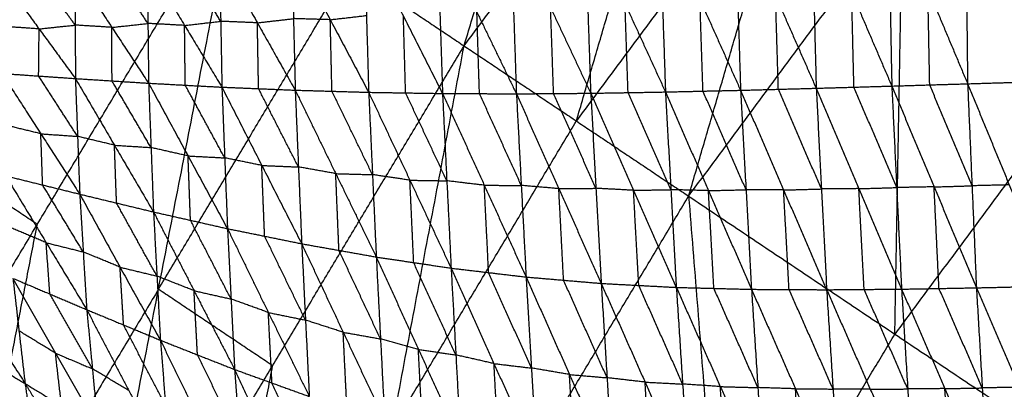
# Model space of a CAD drawing. Header units: millimetres. Extents: x -106 to 110, y -96 to 120.
# Tile 287 of 656: x -78.34 to -66.65, y 57.92 to 62.3. Entities that reach past the tile are written whole.
import ezdxf

# ---------------------------------------------------------------- set-up
doc = ezdxf.new("R2010")
doc.units = ezdxf.units.MM
doc.header["$MEASUREMENT"] = 0
doc.layers.add('Default', color=7, linetype='Continuous', true_color=0x000000)

msp = doc.modelspace()

# ---------------------------------------------------------------- linework, layer by layer
at = {"layer": 'Default'}
for points in [[(-73.066, 61.992, 7.944), (-71.693, 66.576, 8.53), (-70.321, 71.159, 9.117)], [(-73.066, 61.992, 7.944), (-70.433, 65.542, 7.944), (-67.801, 69.091, 7.944)], [(-70.401, 60.211, 6.953), (-69.101, 64.651, 7.449), (-67.801, 69.091, 7.944)], [(-70.401, 60.211, 6.953), (-67.862, 63.634, 6.953), (-65.323, 67.058, 6.953)], [(-71.733, 61.102, 7.449), (-71.083, 63.322, 7.697), (-70.433, 65.542, 7.944)], [(-69.101, 64.651, 7.449), (-70.417, 62.876, 7.449), (-71.733, 61.102, 7.449)], [(-80.485, 55.948, 9.117), (-78.131, 59.876, 9.117), (-75.777, 63.803, 9.117)], [(-77.61, 54.411, 7.944), (-76.693, 59.107, 8.53), (-75.777, 63.803, 9.117)], [(-75.777, 63.803, 9.117), (-74.421, 62.898, 8.53), (-73.066, 61.992, 7.944)], [(-67.118, 63.823, 1.104), (-67.104, 62.683, 0.671), (-67.09, 61.543, 0.237)], [(-67.118, 63.823, 1.104), (-66.655, 62.697, 0.573), (-66.191, 61.57, 0.042)], [(-68.945, 63.736, 1.573), (-68.916, 62.613, 1.128), (-68.887, 61.49, 0.683)], [(-68.945, 63.736, 1.573), (-68.467, 62.626, 1.012), (-67.99, 61.516, 0.45)], [(-68.033, 63.783, 1.331), (-68.012, 62.649, 0.89), (-67.99, 61.516, 0.45)], [(-68.033, 63.783, 1.331), (-67.562, 62.663, 0.784), (-67.09, 61.543, 0.237)], [(-70.749, 63.615, 2.112), (-70.713, 62.53, 1.667), (-70.676, 61.446, 1.221)], [(-70.749, 63.615, 2.112), (-70.267, 62.541, 1.526), (-69.785, 61.466, 0.939)], [(-69.853, 63.681, 1.833), (-69.819, 62.573, 1.386), (-69.785, 61.466, 0.939)], [(-69.853, 63.681, 1.833), (-69.37, 62.585, 1.258), (-68.887, 61.49, 0.683)], [(-67.954, 58.576, 6.271), (-67.908, 61.105, 6.612), (-67.862, 63.634, 6.953)], [(-72.515, 63.452, 2.74), (-72.48, 62.438, 2.311), (-72.445, 61.424, 1.881)], [(-72.515, 63.452, 2.74), (-72.039, 62.441, 2.137), (-71.563, 61.431, 1.534)], [(-71.636, 63.539, 2.414), (-71.6, 62.485, 1.974), (-71.563, 61.431, 1.534)], [(-71.636, 63.539, 2.414), (-71.156, 62.492, 1.817), (-70.676, 61.446, 1.221)], [(-73.384, 63.359, 3.091), (-73.353, 62.393, 2.677), (-73.322, 61.428, 2.263)], [(-73.384, 63.359, 3.091), (-72.914, 62.391, 2.486), (-72.445, 61.424, 1.881)], [(-74.251, 63.261, 3.467), (-74.225, 62.352, 3.072), (-74.198, 61.442, 2.677)], [(-74.251, 63.261, 3.467), (-73.786, 62.345, 2.865), (-73.322, 61.428, 2.263)], [(-75.111, 63.162, 3.862), (-75.09, 62.315, 3.49), (-75.07, 61.467, 3.118)], [(-75.111, 63.162, 3.862), (-74.654, 62.302, 3.269), (-74.198, 61.442, 2.677)], [(-75.954, 62.283, 3.93), (-76.176, 62.648, 4.211), (-76.397, 63.014, 4.492)], [(-75.968, 63.063, 4.277), (-75.954, 62.283, 3.93), (-75.94, 61.503, 3.584)], [(-75.968, 63.063, 4.277), (-75.519, 62.265, 3.697), (-75.07, 61.467, 3.118)], [(-77.681, 62.872, 5.15), (-77.68, 62.238, 4.862), (-77.679, 61.605, 4.573)], [(-77.681, 62.872, 5.15), (-77.246, 62.211, 4.611), (-76.81, 61.55, 4.071)], [(-76.818, 62.258, 4.389), (-77.035, 62.588, 4.659), (-77.253, 62.919, 4.929)], [(-76.825, 62.965, 4.707), (-76.818, 62.258, 4.389), (-76.81, 61.55, 4.071)], [(-76.825, 62.965, 4.707), (-76.383, 62.234, 4.146), (-75.94, 61.503, 3.584)], [(-76.693, 59.107, 8.53), (-75.557, 61.002, 8.53), (-74.421, 62.898, 8.53)], [(-78.54, 62.781, 5.605), (-78.109, 62.193, 5.089), (-77.679, 61.605, 4.573)], [(-77.68, 62.238, 4.862), (-77.895, 62.532, 5.12), (-78.111, 62.826, 5.378)], [(-67.54, 61.53, 0.344), (-67.551, 62.096, 0.564), (-67.562, 62.663, 0.784)], [(-70.231, 61.456, 1.08), (-70.249, 61.998, 1.303), (-70.267, 62.541, 1.526)], [(-69.336, 61.478, 0.811), (-69.353, 62.032, 1.034), (-69.37, 62.585, 1.258)], [(-68.439, 61.503, 0.567), (-68.453, 62.065, 0.789), (-68.467, 62.626, 1.012)], [(-72.004, 61.427, 1.708), (-72.021, 61.934, 1.923), (-72.039, 62.441, 2.137)], [(-71.12, 61.438, 1.377), (-71.138, 61.965, 1.597), (-71.156, 62.492, 1.817)], [(-76.383, 62.234, 4.146), (-76.169, 62.259, 4.038), (-75.954, 62.283, 3.93)], [(-75.519, 62.265, 3.697), (-75.737, 62.274, 3.814), (-75.954, 62.283, 3.93)], [(-75.519, 62.265, 3.697), (-75.305, 62.29, 3.594), (-75.09, 62.315, 3.49)], [(-74.654, 62.302, 3.269), (-74.872, 62.308, 3.38), (-75.09, 62.315, 3.49)], [(-74.654, 62.302, 3.269), (-74.44, 62.327, 3.171), (-74.225, 62.352, 3.072)], [(-74.634, 61.455, 2.898), (-74.644, 61.878, 3.084), (-74.654, 62.302, 3.269)], [(-73.76, 61.435, 2.47), (-73.773, 61.89, 2.667), (-73.786, 62.345, 2.865)], [(-72.883, 61.426, 2.072), (-72.899, 61.909, 2.279), (-72.914, 62.391, 2.486)], [(-78.109, 62.193, 5.089), (-78.327, 62.208, 5.218), (-78.546, 62.223, 5.347)], [(-78.115, 61.635, 4.831), (-78.112, 61.914, 4.96), (-78.109, 62.193, 5.089)], [(-78.109, 62.193, 5.089), (-77.895, 62.216, 4.975), (-77.68, 62.238, 4.862)], [(-77.246, 62.211, 4.611), (-77.463, 62.225, 4.736), (-77.68, 62.238, 4.862)], [(-77.246, 62.211, 4.611), (-77.032, 62.234, 4.5), (-76.818, 62.258, 4.389)], [(-77.244, 61.577, 4.322), (-77.245, 61.894, 4.467), (-77.246, 62.211, 4.611)], [(-76.383, 62.234, 4.146), (-76.6, 62.246, 4.267), (-76.818, 62.258, 4.389)], [(-76.375, 61.526, 3.828), (-76.379, 61.88, 3.987), (-76.383, 62.234, 4.146)], [(-75.505, 61.485, 3.351), (-75.512, 61.875, 3.524), (-75.519, 62.265, 3.697)], [(-77.61, 54.411, 7.944), (-75.338, 58.201, 7.944), (-73.066, 61.992, 7.944)], [(-74.783, 52.9, 6.953), (-73.924, 57.446, 7.449), (-73.066, 61.992, 7.944)], [(-73.066, 61.992, 7.944), (-71.733, 61.102, 7.449), (-70.401, 60.211, 6.953)], [(-65.415, 61.999, 6.271), (-66.684, 60.288, 6.271), (-67.954, 58.576, 6.271)], [(-78.131, 59.876, 9.117), (-79.507, 60.795, 9.842), (-80.884, 61.715, 10.567)], [(-78.551, 61.665, 5.089), (-78.115, 61.635, 4.831), (-77.679, 61.605, 4.573)], [(-78.551, 61.665, 5.089), (-78.089, 60.95, 4.693), (-77.627, 60.235, 4.296)], [(-77.653, 60.92, 4.435), (-77.884, 61.277, 4.633), (-78.115, 61.635, 4.831)], [(-77.679, 61.605, 4.573), (-77.653, 60.92, 4.435), (-77.627, 60.235, 4.296)], [(-77.679, 61.605, 4.573), (-77.244, 61.577, 4.322), (-76.81, 61.55, 4.071)], [(-77.679, 61.605, 4.573), (-77.215, 60.815, 4.172), (-76.752, 60.024, 3.771)], [(-76.781, 60.787, 3.921), (-77.013, 61.182, 4.122), (-77.244, 61.577, 4.322)], [(-76.81, 61.55, 4.071), (-76.781, 60.787, 3.921), (-76.752, 60.024, 3.771)], [(-76.81, 61.55, 4.071), (-76.375, 61.526, 3.828), (-75.94, 61.503, 3.584)], [(-76.81, 61.55, 4.071), (-76.342, 60.688, 3.667), (-75.874, 59.826, 3.262)], [(-75.907, 60.665, 3.423), (-76.141, 61.096, 3.625), (-76.375, 61.526, 3.828)], [(-75.94, 61.503, 3.584), (-75.907, 60.665, 3.423), (-75.874, 59.826, 3.262)], [(-75.94, 61.503, 3.584), (-75.505, 61.485, 3.351), (-75.07, 61.467, 3.118)], [(-75.94, 61.503, 3.584), (-75.467, 60.575, 3.18), (-74.993, 59.647, 2.776)], [(-75.032, 60.557, 2.947), (-75.269, 61.021, 3.149), (-75.505, 61.485, 3.351)], [(-75.07, 61.467, 3.118), (-75.032, 60.557, 2.947), (-74.993, 59.647, 2.776)], [(-75.07, 61.467, 3.118), (-74.634, 61.455, 2.898), (-74.198, 61.442, 2.677)], [(-75.07, 61.467, 3.118), (-74.589, 60.478, 2.718), (-74.108, 59.49, 2.318)], [(-70.676, 61.446, 1.221), (-70.231, 61.456, 1.08), (-69.785, 61.466, 0.939)], [(-69.785, 61.466, 0.939), (-69.336, 61.478, 0.811), (-68.887, 61.49, 0.683)], [(-69.785, 61.466, 0.939), (-69.72, 60.287, 0.748), (-69.655, 59.107, 0.556)], [(-69.785, 61.466, 0.939), (-69.274, 60.284, 0.624), (-68.763, 59.102, 0.309)], [(-68.825, 60.296, 0.496), (-69.081, 60.887, 0.653), (-69.336, 61.478, 0.811)], [(-68.887, 61.49, 0.683), (-68.439, 61.503, 0.567), (-67.99, 61.516, 0.45)], [(-68.887, 61.49, 0.683), (-68.825, 60.296, 0.496), (-68.763, 59.102, 0.309)], [(-68.887, 61.49, 0.683), (-68.381, 60.3, 0.385), (-67.874, 59.109, 0.087)], [(-67.932, 60.313, 0.269), (-68.185, 60.908, 0.418), (-68.439, 61.503, 0.567)], [(-67.99, 61.516, 0.45), (-67.54, 61.53, 0.344), (-67.09, 61.543, 0.237)], [(-67.99, 61.516, 0.45), (-67.932, 60.313, 0.269), (-67.874, 59.109, 0.087)], [(-67.99, 61.516, 0.45), (-67.488, 60.321, 0.169), (-66.986, 59.125, -0.113)], [(-67.038, 60.334, 0.062), (-67.289, 60.932, 0.203), (-67.54, 61.53, 0.344)], [(-67.09, 61.543, 0.237), (-66.641, 61.557, 0.139), (-66.191, 61.57, 0.042)], [(-67.09, 61.543, 0.237), (-67.038, 60.334, 0.062), (-66.986, 59.125, -0.113)], [(-67.09, 61.543, 0.237), (-66.596, 60.344, -0.029), (-66.102, 59.145, -0.295)], [(-74.153, 60.466, 2.497), (-74.394, 60.96, 2.697), (-74.634, 61.455, 2.898)], [(-74.198, 61.442, 2.677), (-74.153, 60.466, 2.497), (-74.108, 59.49, 2.318)], [(-74.198, 61.442, 2.677), (-73.76, 61.435, 2.47), (-73.322, 61.428, 2.263)], [(-74.198, 61.442, 2.677), (-73.709, 60.4, 2.284), (-73.22, 59.358, 1.89)], [(-73.271, 60.393, 2.077), (-73.515, 60.914, 2.273), (-73.76, 61.435, 2.47)], [(-73.322, 61.428, 2.263), (-73.271, 60.393, 2.077), (-73.22, 59.358, 1.89)], [(-73.322, 61.428, 2.263), (-72.883, 61.426, 2.072), (-72.445, 61.424, 1.881)], [(-73.322, 61.428, 2.263), (-72.826, 60.34, 1.881), (-72.33, 59.253, 1.499)], [(-72.387, 60.338, 1.69), (-72.635, 60.882, 1.881), (-72.883, 61.426, 2.072)], [(-72.445, 61.424, 1.881), (-72.004, 61.427, 1.708), (-71.563, 61.431, 1.534)], [(-72.445, 61.424, 1.881), (-72.387, 60.338, 1.69), (-72.33, 59.253, 1.499)], [(-72.445, 61.424, 1.881), (-71.942, 60.3, 1.514), (-71.439, 59.177, 1.147)], [(-71.501, 60.304, 1.341), (-71.753, 60.866, 1.524), (-72.004, 61.427, 1.708)], [(-71.563, 61.431, 1.534), (-71.12, 61.438, 1.377), (-70.676, 61.446, 1.221)], [(-71.563, 61.431, 1.534), (-71.501, 60.304, 1.341), (-71.439, 59.177, 1.147)], [(-71.563, 61.431, 1.534), (-71.055, 60.28, 1.184), (-70.547, 59.13, 0.834)], [(-70.612, 60.288, 1.027), (-70.866, 60.863, 1.202), (-71.12, 61.438, 1.377)], [(-70.676, 61.446, 1.221), (-70.612, 60.288, 1.027), (-70.547, 59.13, 0.834)], [(-70.676, 61.446, 1.221), (-70.166, 60.276, 0.889), (-69.655, 59.107, 0.556)], [(-69.72, 60.287, 0.748), (-69.975, 60.871, 0.914), (-70.231, 61.456, 1.08)], [(-78.089, 60.95, 4.693), (-78.309, 61.004, 4.828), (-78.529, 61.058, 4.963)], [(-73.924, 57.446, 7.449), (-72.829, 59.274, 7.449), (-71.733, 61.102, 7.449)], [(-78.067, 60.343, 4.566), (-78.078, 60.646, 4.629), (-78.089, 60.95, 4.693)], [(-78.089, 60.95, 4.693), (-77.871, 60.935, 4.564), (-77.653, 60.92, 4.435)], [(-77.215, 60.815, 4.172), (-77.434, 60.867, 4.303), (-77.653, 60.92, 4.435)], [(-77.19, 60.129, 4.033), (-77.203, 60.472, 4.103), (-77.215, 60.815, 4.172)], [(-77.215, 60.815, 4.172), (-76.998, 60.801, 4.046), (-76.781, 60.787, 3.921)], [(-76.342, 60.688, 3.667), (-76.562, 60.737, 3.794), (-76.781, 60.787, 3.921)], [(-76.313, 59.925, 3.516), (-76.327, 60.307, 3.591), (-76.342, 60.688, 3.667)], [(-76.342, 60.688, 3.667), (-76.124, 60.676, 3.545), (-75.907, 60.665, 3.423)], [(-75.467, 60.575, 3.18), (-75.687, 60.62, 3.302), (-75.907, 60.665, 3.423)], [(-75.433, 59.737, 3.019), (-75.45, 60.156, 3.1), (-75.467, 60.575, 3.18)], [(-75.467, 60.575, 3.18), (-75.249, 60.566, 3.064), (-75.032, 60.557, 2.947)], [(-74.589, 60.478, 2.718), (-74.811, 60.518, 2.833), (-75.032, 60.557, 2.947)], [(-78.506, 60.452, 4.837), (-78.067, 60.343, 4.566), (-77.627, 60.235, 4.296)], [(-78.506, 60.452, 4.837), (-78.025, 59.659, 4.575), (-77.544, 58.866, 4.314)], [(-74.551, 59.569, 2.547), (-74.57, 60.024, 2.633), (-74.589, 60.478, 2.718)], [(-74.589, 60.478, 2.718), (-74.371, 60.472, 2.608), (-74.153, 60.466, 2.497)], [(-73.709, 60.4, 2.284), (-73.931, 60.433, 2.39), (-74.153, 60.466, 2.497)], [(-77.586, 59.55, 4.305), (-77.826, 59.947, 4.436), (-78.067, 60.343, 4.566)], [(-73.664, 59.424, 2.104), (-73.686, 59.912, 2.194), (-73.709, 60.4, 2.284)], [(-73.709, 60.4, 2.284), (-73.49, 60.396, 2.18), (-73.271, 60.393, 2.077)], [(-72.826, 60.34, 1.881), (-73.048, 60.366, 1.979), (-73.271, 60.393, 2.077)], [(-72.775, 59.305, 1.695), (-72.8, 59.823, 1.788), (-72.826, 60.34, 1.881)], [(-72.826, 60.34, 1.881), (-72.607, 60.339, 1.786), (-72.387, 60.338, 1.69)], [(-71.942, 60.3, 1.514), (-72.165, 60.319, 1.602), (-72.387, 60.338, 1.69)], [(-71.942, 60.3, 1.514), (-71.722, 60.302, 1.427), (-71.501, 60.304, 1.341)], [(-71.885, 59.215, 1.323), (-71.913, 59.758, 1.419), (-71.942, 60.3, 1.514)], [(-71.055, 60.28, 1.184), (-71.278, 60.292, 1.262), (-71.501, 60.304, 1.341)], [(-69.274, 60.284, 0.624), (-69.049, 60.29, 0.56), (-68.825, 60.296, 0.496)], [(-68.381, 60.3, 0.385), (-68.603, 60.298, 0.44), (-68.825, 60.296, 0.496)], [(-68.381, 60.3, 0.385), (-68.156, 60.306, 0.327), (-67.932, 60.313, 0.269)], [(-68.318, 59.106, 0.198), (-68.35, 59.703, 0.292), (-68.381, 60.3, 0.385)], [(-67.488, 60.321, 0.169), (-67.71, 60.317, 0.219), (-67.932, 60.313, 0.269)], [(-67.488, 60.321, 0.169), (-67.263, 60.327, 0.115), (-67.038, 60.334, 0.062)], [(-67.43, 59.117, -0.013), (-67.459, 59.719, 0.078), (-67.488, 60.321, 0.169)], [(-66.596, 60.344, -0.029), (-66.817, 60.339, 0.017), (-67.038, 60.334, 0.062)], [(-77.627, 60.235, 4.296), (-77.586, 59.55, 4.305), (-77.544, 58.866, 4.314)], [(-77.627, 60.235, 4.296), (-77.19, 60.129, 4.033), (-76.752, 60.024, 3.771)], [(-77.627, 60.235, 4.296), (-77.149, 59.369, 4.048), (-76.67, 58.504, 3.8)], [(-74.783, 52.9, 6.953), (-72.592, 56.556, 6.953), (-70.401, 60.211, 6.953)], [(-71.055, 60.28, 1.184), (-70.833, 60.284, 1.106), (-70.612, 60.288, 1.027)], [(-70.993, 59.153, 0.99), (-71.024, 59.717, 1.087), (-71.055, 60.28, 1.184)], [(-70.166, 60.276, 0.889), (-70.389, 60.282, 0.958), (-70.612, 60.288, 1.027)], [(-70.401, 60.211, 6.953), (-69.996, 55.168, 6.271), (-69.591, 50.125, 5.589)], [(-70.401, 60.211, 6.953), (-67.954, 58.576, 6.271), (-65.506, 56.941, 5.589)], [(-70.166, 60.276, 0.889), (-69.943, 60.282, 0.818), (-69.72, 60.287, 0.748)], [(-70.101, 59.118, 0.695), (-70.133, 59.697, 0.792), (-70.166, 60.276, 0.889)], [(-69.274, 60.284, 0.624), (-69.497, 60.285, 0.686), (-69.72, 60.287, 0.748)], [(-69.209, 59.105, 0.433), (-69.241, 59.694, 0.528), (-69.274, 60.284, 0.624)], [(-76.711, 59.264, 3.785), (-76.951, 59.697, 3.909), (-77.19, 60.129, 4.033)], [(-76.752, 60.024, 3.771), (-76.711, 59.264, 3.785), (-76.67, 58.504, 3.8)], [(-76.752, 60.024, 3.771), (-76.313, 59.925, 3.516), (-75.874, 59.826, 3.262)], [(-76.752, 60.024, 3.771), (-76.271, 59.091, 3.537), (-75.789, 58.157, 3.303)], [(-79.047, 55.179, 8.53), (-78.589, 57.527, 8.824), (-78.131, 59.876, 9.117)], [(-78.025, 59.659, 4.575), (-78.244, 59.752, 4.708), (-78.463, 59.844, 4.84)], [(-75.832, 58.992, 3.282), (-76.072, 59.458, 3.399), (-76.313, 59.925, 3.516)], [(-75.874, 59.826, 3.262), (-75.832, 58.992, 3.282), (-75.789, 58.157, 3.303)], [(-75.874, 59.826, 3.262), (-75.433, 59.737, 3.019), (-74.993, 59.647, 2.776)], [(-75.874, 59.826, 3.262), (-75.389, 58.832, 3.045), (-74.903, 57.837, 2.829)], [(-74.948, 58.742, 2.803), (-75.191, 59.239, 2.911), (-75.433, 59.737, 3.019)], [(-79.299, 59.606, 5.385), (-78.787, 58.798, 5.272), (-78.276, 57.99, 5.159)], [(-77.982, 59.052, 4.579), (-78.004, 59.355, 4.577), (-78.025, 59.659, 4.575)], [(-78.025, 59.659, 4.575), (-77.806, 59.605, 4.44), (-77.586, 59.55, 4.305)], [(-74.993, 59.647, 2.776), (-74.948, 58.742, 2.803), (-74.903, 57.837, 2.829)], [(-74.993, 59.647, 2.776), (-74.551, 59.569, 2.547), (-74.108, 59.49, 2.318)], [(-74.993, 59.647, 2.776), (-74.501, 58.598, 2.579), (-74.008, 57.549, 2.381)], [(-77.149, 59.369, 4.048), (-77.367, 59.46, 4.176), (-77.586, 59.55, 4.305)], [(-74.058, 58.519, 2.349), (-74.305, 59.044, 2.448), (-74.551, 59.569, 2.547)], [(-74.108, 59.49, 2.318), (-74.058, 58.519, 2.349), (-74.008, 57.549, 2.381)], [(-74.108, 59.49, 2.318), (-73.664, 59.424, 2.104), (-73.22, 59.358, 1.89)], [(-74.108, 59.49, 2.318), (-73.608, 58.395, 2.141), (-73.107, 57.3, 1.964)], [(-77.107, 58.685, 4.057), (-77.128, 59.027, 4.052), (-77.149, 59.369, 4.048)], [(-77.149, 59.369, 4.048), (-76.93, 59.316, 3.917), (-76.711, 59.264, 3.785)], [(-73.163, 58.329, 1.927), (-73.414, 58.876, 2.016), (-73.664, 59.424, 2.104)], [(-76.271, 59.091, 3.537), (-76.491, 59.177, 3.661), (-76.711, 59.264, 3.785)], [(-73.22, 59.358, 1.89), (-73.163, 58.329, 1.927), (-73.107, 57.3, 1.964)], [(-73.22, 59.358, 1.89), (-72.775, 59.305, 1.695), (-72.33, 59.253, 1.499)], [(-73.22, 59.358, 1.89), (-72.711, 58.227, 1.737), (-72.203, 57.096, 1.583)], [(-72.267, 58.174, 1.541), (-72.521, 58.74, 1.618), (-72.775, 59.305, 1.695)], [(-72.33, 59.253, 1.499), (-72.267, 58.174, 1.541), (-72.203, 57.096, 1.583)], [(-72.33, 59.253, 1.499), (-71.885, 59.215, 1.323), (-71.439, 59.177, 1.147)], [(-72.33, 59.253, 1.499), (-71.815, 58.097, 1.37), (-71.299, 56.941, 1.241)], [(-78.42, 59.237, 4.844), (-78.348, 58.614, 5.001), (-78.276, 57.99, 5.159)], [(-78.42, 59.237, 4.844), (-77.982, 59.052, 4.579), (-77.544, 58.866, 4.314)], [(-78.42, 59.237, 4.844), (-77.915, 58.35, 4.762), (-77.41, 57.464, 4.681)], [(-71.369, 58.059, 1.194), (-71.627, 58.637, 1.259), (-71.885, 59.215, 1.323)], [(-71.439, 59.177, 1.147), (-71.369, 58.059, 1.194), (-71.299, 56.941, 1.241)], [(-71.439, 59.177, 1.147), (-70.993, 59.153, 0.99), (-70.547, 59.13, 0.834)], [(-71.439, 59.177, 1.147), (-70.918, 58.007, 1.043), (-70.398, 56.838, 0.938)], [(-70.472, 57.984, 0.886), (-70.733, 58.569, 0.938), (-70.993, 59.153, 0.99)], [(-70.547, 59.13, 0.834), (-70.472, 57.984, 0.886), (-70.398, 56.838, 0.938)], [(-70.547, 59.13, 0.834), (-70.101, 59.118, 0.695), (-69.655, 59.107, 0.556)], [(-70.547, 59.13, 0.834), (-70.025, 57.954, 0.753), (-69.502, 56.777, 0.672)], [(-66.986, 59.125, -0.113), (-66.544, 59.135, -0.204), (-66.102, 59.145, -0.295)], [(-76.693, 59.107, 8.53), (-77.87, 57.143, 8.53), (-79.047, 55.179, 8.53)], [(-77.477, 58.165, 4.497), (-77.73, 58.608, 4.538), (-77.982, 59.052, 4.579)], [(-75.338, 58.201, 7.944), (-76.016, 58.654, 8.237), (-76.693, 59.107, 8.53)], [(-76.23, 58.33, 3.551), (-76.25, 58.711, 3.544), (-76.271, 59.091, 3.537)], [(-76.271, 59.091, 3.537), (-76.051, 59.041, 3.41), (-75.832, 58.992, 3.282)], [(-69.579, 57.942, 0.614), (-69.84, 58.53, 0.654), (-70.101, 59.118, 0.695)], [(-69.655, 59.107, 0.556), (-69.579, 57.942, 0.614), (-69.502, 56.777, 0.672)], [(-69.655, 59.107, 0.556), (-69.209, 59.105, 0.433), (-68.763, 59.102, 0.309)], [(-69.655, 59.107, 0.556), (-69.133, 57.928, 0.496), (-68.611, 56.749, 0.435)], [(-68.687, 57.925, 0.372), (-68.948, 58.515, 0.402), (-69.209, 59.105, 0.433)], [(-68.763, 59.102, 0.309), (-68.318, 59.106, 0.198), (-67.874, 59.109, 0.087)], [(-68.763, 59.102, 0.309), (-68.687, 57.925, 0.372), (-68.611, 56.749, 0.435)], [(-68.763, 59.102, 0.309), (-68.245, 57.922, 0.267), (-67.727, 56.742, 0.225)], [(-67.801, 57.926, 0.156), (-68.06, 58.516, 0.177), (-68.318, 59.106, 0.198)], [(-67.874, 59.109, 0.087), (-67.43, 59.117, -0.013), (-66.986, 59.125, -0.113)], [(-67.874, 59.109, 0.087), (-67.801, 57.926, 0.156), (-67.727, 56.742, 0.225)], [(-67.874, 59.109, 0.087), (-67.36, 57.93, 0.061), (-66.846, 56.751, 0.035)], [(-66.916, 57.938, -0.039), (-67.173, 58.528, -0.026), (-67.43, 59.117, -0.013)], [(-66.986, 59.125, -0.113), (-66.916, 57.938, -0.039), (-66.846, 56.751, 0.035)], [(-66.986, 59.125, -0.113), (-66.479, 57.947, -0.125), (-65.971, 56.768, -0.137)], [(-75.389, 58.832, 3.045), (-75.61, 58.912, 3.164), (-75.832, 58.992, 3.282)], [(-77.544, 58.866, 4.314), (-77.477, 58.165, 4.497), (-77.41, 57.464, 4.681)], [(-77.544, 58.866, 4.314), (-77.107, 58.685, 4.057), (-76.67, 58.504, 3.8)], [(-77.544, 58.866, 4.314), (-77.045, 57.907, 4.267), (-76.545, 56.948, 4.219)], [(-75.346, 57.997, 3.066), (-75.367, 58.414, 3.056), (-75.389, 58.832, 3.045)], [(-75.389, 58.832, 3.045), (-75.168, 58.787, 2.924), (-74.948, 58.742, 2.803)], [(-76.608, 57.726, 4.01), (-76.858, 58.205, 4.033), (-77.107, 58.685, 4.057)], [(-74.501, 58.598, 2.579), (-74.725, 58.67, 2.691), (-74.948, 58.742, 2.803)], [(-77.915, 58.35, 4.762), (-78.132, 58.482, 4.882), (-78.348, 58.614, 5.001)], [(-74.456, 57.693, 2.605), (-74.478, 58.145, 2.592), (-74.501, 58.598, 2.579)], [(-74.501, 58.598, 2.579), (-74.279, 58.559, 2.464), (-74.058, 58.519, 2.349)], [(-69.996, 55.168, 6.271), (-68.975, 56.872, 6.271), (-67.954, 58.576, 6.271)], [(-79.145, 58.515, 5.652), (-78.711, 58.252, 5.405), (-78.276, 57.99, 5.159)], [(-79.145, 58.515, 5.652), (-78.633, 57.71, 5.702), (-78.121, 56.906, 5.752)], [(-76.67, 58.504, 3.8), (-76.608, 57.726, 4.01), (-76.545, 56.948, 4.219)], [(-76.67, 58.504, 3.8), (-76.23, 58.33, 3.551), (-75.789, 58.157, 3.303)], [(-76.67, 58.504, 3.8), (-76.169, 57.477, 3.787), (-75.668, 56.451, 3.773)], [(-73.608, 58.395, 2.141), (-73.833, 58.457, 2.245), (-74.058, 58.519, 2.349)], [(-77.843, 57.727, 4.92), (-77.879, 58.039, 4.841), (-77.915, 58.35, 4.762)], [(-77.915, 58.35, 4.762), (-77.696, 58.258, 4.63), (-77.477, 58.165, 4.497)], [(-75.729, 57.304, 3.538), (-75.979, 57.817, 3.545), (-76.23, 58.33, 3.551)], [(-73.558, 57.424, 2.173), (-73.583, 57.91, 2.157), (-73.608, 58.395, 2.141)], [(-73.608, 58.395, 2.141), (-73.386, 58.362, 2.034), (-73.163, 58.329, 1.927)], [(-72.711, 58.227, 1.737), (-72.937, 58.278, 1.832), (-73.163, 58.329, 1.927)], [(-76.196, 53.656, 7.449), (-75.767, 55.929, 7.697), (-75.338, 58.201, 7.944)], [(-72.655, 57.198, 1.774), (-72.683, 57.712, 1.755), (-72.711, 58.227, 1.737)], [(-72.711, 58.227, 1.737), (-72.489, 58.2, 1.639), (-72.267, 58.174, 1.541)], [(-77.045, 57.907, 4.267), (-77.261, 58.036, 4.382), (-77.477, 58.165, 4.497)], [(-75.789, 58.157, 3.303), (-75.729, 57.304, 3.538), (-75.668, 56.451, 3.773)], [(-75.789, 58.157, 3.303), (-75.346, 57.997, 3.066), (-74.903, 57.837, 2.829)], [(-75.789, 58.157, 3.303), (-75.285, 57.072, 3.326), (-74.781, 55.987, 3.348)], [(-71.815, 58.097, 1.37), (-72.041, 58.136, 1.456), (-72.267, 58.174, 1.541)], [(-71.751, 57.019, 1.412), (-71.783, 57.558, 1.391), (-71.815, 58.097, 1.37)], [(-71.815, 58.097, 1.37), (-71.592, 58.078, 1.282), (-71.369, 58.059, 1.194)], [(-78.276, 57.99, 5.159), (-78.198, 57.448, 5.455), (-78.121, 56.906, 5.752)], [(-78.276, 57.99, 5.159), (-77.843, 57.727, 4.92), (-77.41, 57.464, 4.681)], [(-78.276, 57.99, 5.159), (-77.691, 57.052, 5.223), (-77.105, 56.114, 5.287)], [(-74.842, 56.912, 3.089), (-75.094, 57.455, 3.077), (-75.346, 57.997, 3.066)], [(-70.918, 58.007, 1.043), (-71.144, 58.033, 1.118), (-71.369, 58.059, 1.194)], [(-70.849, 56.89, 1.09), (-70.884, 57.449, 1.066), (-70.918, 58.007, 1.043)], [(-70.918, 58.007, 1.043), (-70.695, 57.996, 0.964), (-70.472, 57.984, 0.886)], [(-70.025, 57.954, 0.753), (-70.248, 57.969, 0.819), (-70.472, 57.984, 0.886)], [(-69.95, 56.808, 0.805), (-69.987, 57.381, 0.779), (-70.025, 57.954, 0.753)], [(-70.025, 57.954, 0.753), (-69.802, 57.948, 0.683), (-69.579, 57.942, 0.614)], [(-69.133, 57.928, 0.496), (-69.356, 57.935, 0.555), (-69.579, 57.942, 0.614)], [(-69.056, 56.763, 0.554), (-69.095, 57.345, 0.525), (-69.133, 57.928, 0.496)], [(-69.133, 57.928, 0.496), (-68.91, 57.927, 0.434), (-68.687, 57.925, 0.372)], [(-68.245, 57.922, 0.267), (-68.466, 57.924, 0.319), (-68.687, 57.925, 0.372)], [(-68.245, 57.922, 0.267), (-68.023, 57.924, 0.211), (-67.801, 57.926, 0.156)], [(-67.36, 57.93, 0.061), (-67.58, 57.928, 0.109), (-67.801, 57.926, 0.156)], [(-67.36, 57.93, 0.061), (-67.138, 57.934, 0.011), (-66.916, 57.938, -0.039)], [(-67.286, 56.747, 0.13), (-67.323, 57.338, 0.095), (-67.36, 57.93, 0.061)], [(-66.479, 57.947, -0.125), (-66.697, 57.942, -0.082), (-66.916, 57.938, -0.039)]]:
    msp.add_open_spline(points, degree=2, dxfattribs=at)

doc.saveas('drawing.dxf')
